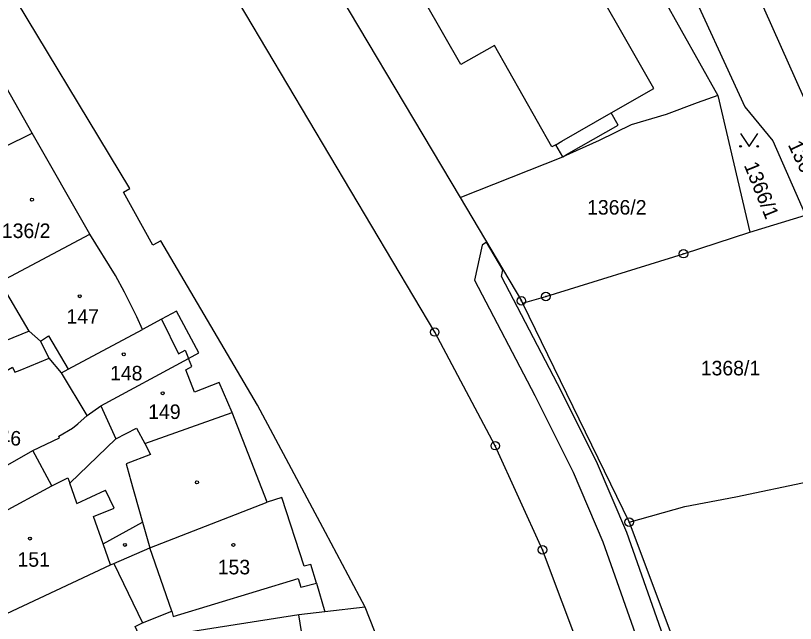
# Model space of a CAD drawing. Extents: x -644096 to -634268, y -1141430 to -1133463.
# Drawn here: x -639048.5 to -638957.3, y -1138298.4 to -1138227.3 of the extents above; entities that cross this region are included whole.
import ezdxf

# ---------------------------------------------------------------- set-up
doc = ezdxf.new("R2010")
doc.units = 0
for name, color, linetype in [('_CIVIL_CONSTRUCTION', 7, 'Continuous'), ('B_Hranice _3D', 7, 'Continuous'), ('M_Svah_Nasyp', 7, 'Continuous'), ('M_Svah_Zarez', 7, 'Continuous'), ('spodek_zarez', 7, 'Continuous'), ('svrsek_osa_sjezdy', 7, 'Continuous'), ('svrsek_osa_terminal_VRT', 7, 'Continuous'), ('svrsek_osa_VRT', 7, 'Continuous'), ('terminal_VRT', 7, 'Continuous')]:
    doc.layers.add(name, color=color, linetype=linetype)

msp = doc.modelspace()

# ---------------------------------------------------------------- linework, layer by layer
at = {"layer": '_CIVIL_CONSTRUCTION'}
for centre, radius in [((-638970.36, -1138255.12), 0.5), ((-638970.36, -1138255.12), 0.0303), ((-638986.45, -1138260.12), 0.5), ((-638989.32, -1138260.63), 0.5), ((-638989.32, -1138260.63), 0.0303), ((-638986.45, -1138260.12), 0.0303), ((-638999.46, -1138264.28), 0.5), ((-638999.46, -1138264.28), 0.0303), ((-638992.37, -1138277.57), 0.5), ((-638992.37, -1138277.57), 0.0303), ((-638976.7, -1138286.51), 0.5), ((-638976.7, -1138286.51), 0.0303), ((-638986.84, -1138289.76), 0.5), ((-638986.84, -1138289.76), 0.0303)]:
    msp.add_circle(centre, radius, dxfattribs=at)
at = {"layer": 'B_Hranice _3D'}
msp.add_lwpolyline([(-638972.24, -1138301.25), (-638976.99, -1138287.73), (-638980.54, -1138279.4), (-638985.08, -1138270.33), (-638991.64, -1138257.79), (-638991.47, -1138257.02), (-638993.4, -1138253.77), (-638993.89, -1138254.13), (-638994.8, -1138258.21), (-638987.76, -1138271.69), (-638983.26, -1138280.66), (-638979.79, -1138288.81), (-638975.08, -1138302.19)], dxfattribs=at)
at = {"layer": 'M_Svah_Nasyp'}
for p, q in [((-638984.58, -1138241.96), (-638978.81, -1138238.65)), ((-638985.3, -1138242.37), (-638984.58, -1138241.96)), ((-639031.44, -1138262.78), (-639029.45, -1138266.84)), ((-639046.91, -1138264.16), (-639049.69, -1138265.32)), ((-639045.58, -1138265.33), (-639044.67, -1138264.74)), ((-639044.67, -1138264.74), (-639042.36, -1138268.61)), ((-639029.45, -1138266.84), (-639028.66, -1138266.4)), ((-639028.66, -1138266.4), (-639028.25, -1138267.36)), ((-639033.38, -1138277.33), (-639032.7, -1138278.58)), ((-639044.25, -1138282.27), (-639046.47, -1138278.15)), ((-639032.7, -1138278.58), (-639035.58, -1138279.71)), ((-639035.58, -1138279.71), (-639035.14, -1138281.26)), ((-639035.14, -1138281.26), (-639035.1, -1138281.4)), ((-639035.1, -1138281.4), (-639033.65, -1138286.51)), ((-639041.39, -1138284.17), (-639042.16, -1138281.96)), ((-639041.34, -1138284.31), (-639037.99, -1138282.76)), ((-639036.96, -1138284.86), (-639037.99, -1138282.76)), ((-639041.34, -1138284.31), (-639041.39, -1138284.17)), ((-639039.4, -1138285.84), (-639036.96, -1138284.86)), ((-639038.25, -1138289.06), (-639039.4, -1138285.84)), ((-639038.25, -1138289.06), (-639033.65, -1138286.51)), ((-639033.65, -1138286.51), (-639032.8, -1138289.51)), ((-639037.39, -1138291.49), (-639038.25, -1138289.06)), ((-639037.02, -1138291.33), (-639033.65, -1138298.29)), ((-639013.77, -1138307.13), (-639015.35, -1138297.36))]:
    msp.add_line(p, q, dxfattribs=at)
at = {"layer": 'M_Svah_Zarez'}
for centre in [(-639046.587, -1138248.799), (-639040.987, -1138260.089), (-639035.837, -1138266.879), (-639031.287, -1138271.429), (-639027.277, -1138281.859), (-639046.827, -1138288.429), (-639035.707, -1138289.169), (-639023.017, -1138289.169)]:
    msp.add_circle(centre, 0.175, dxfattribs=at)
at = {"layer": 'spodek_zarez'}
msp.add_circle((-638683.068, -1137056.847), 1378.084, dxfattribs=at)
at = {"layer": 'svrsek_osa_sjezdy'}
msp.add_lwpolyline([(-638963.67, -1138241.069), (-638962.67, -1138242.57), (-638961.67, -1138241.069)], dxfattribs=at)
for centre in [(-638963.67, -1138242.569), (-638961.67, -1138242.569)]:
    msp.add_circle(centre, 0.1, dxfattribs=at)
at = {"layer": 'svrsek_osa_terminal_VRT'}
msp.add_arc((-642050.261, -1145189.597), 8802.25, 41.4131519, 75.3170489, dxfattribs=at)
at = {"layer": 'terminal_VRT'}
for p, q in [((-638976.55, -1138218.44), (-638966.33, -1138236.6)), ((-639046.55, -1138241.02), (-639054.35, -1138227.34)), ((-638966.33, -1138236.6), (-638962.59, -1138252.58)), ((-639039.8, -1138252.85), (-639046.55, -1138241.02)), ((-638996.5, -1138248.54), (-638984.48, -1138243.8)), ((-638962.59, -1138252.58), (-638956.07, -1138250.6)), ((-639050.31, -1138258.4), (-639039.8, -1138252.85)), ((-638970.36, -1138255.12), (-638962.59, -1138252.58)), ((-638989.18, -1138260.91), (-638976.7, -1138286.51)), ((-639043.14, -1138269.03), (-639044.59, -1138267.32)), ((-639038.52, -1138272.89), (-639028.25, -1138267.36)), ((-639040.11, -1138274.04), (-639043.14, -1138269.03)), ((-639040.11, -1138274.04), (-639038.52, -1138272.89)), ((-639038.52, -1138272.89), (-639036.77, -1138276.76)), ((-639019.06, -1138284.18), (-639023.15, -1138273.68)), ((-639032.8, -1138289.51), (-639019.06, -1138284.18)), ((-639030.2, -1138296.92), (-639032.8, -1138289.51)), ((-639013.31, -1138293.65), (-639012.33, -1138297.01)), ((-639007.61, -1138296.47), (-639012.33, -1138297.01))]:
    msp.add_line(p, q, dxfattribs=at)
for points in [[(-638977.16, -1138380.58), (-638974.99, -1138375.93), (-638973.71, -1138350.27), (-638975.16, -1138329.87), (-638977.07, -1138318.95), (-638979.84, -1138308.41), (-638986.84, -1138289.76), (-638992.37, -1138277.57), (-638999.46, -1138264.28), (-639026.47, -1138218.81), (-639028.3, -1138215.4), (-639040.18, -1138195.5), (-639047.43, -1138182.74), (-639055.7, -1138166.39), (-639064.43, -1138146.38), (-639074.75, -1138118.99), (-639090.65, -1138071.64), (-639089.12, -1138071.09)], [(-639007.61, -1138296.47), (-639012.23, -1138287.74), (-639020.2, -1138272.83), (-639031.49, -1138253.6), (-639032.44, -1138254.12), (-639035.88, -1138247.91), (-639035.13, -1138247.5), (-639050.8, -1138221.56), (-639056.36, -1138212.16), (-639063.38, -1138199.47), (-639068.68, -1138189.62), (-639074.02, -1138179.08), (-639074.76, -1138179.56), (-639077.41, -1138173.9), (-639076.53, -1138173.32), (-639086.38, -1138148.09)], [(-638984.48, -1138243.8), (-638983.76, -1138243.38), (-638978, -1138240.07), (-638978.81, -1138238.65), (-638973.83, -1138235.79), (-638992.62, -1138202.91)], [(-638941.07, -1138260.32), (-638945.04, -1138262.01), (-638967.34, -1138212.04), (-638969.04, -1138212.81), (-638972.74, -1138204.94)], [(-638984.48, -1138243.8), (-638985.3, -1138242.37), (-638985.74, -1138242.62), (-638992.48, -1138230.77), (-638996.39, -1138233), (-639000.52, -1138225.77), (-638996.6, -1138223.54), (-639000.61, -1138216.48), (-638997.89, -1138214.94), (-638998.16, -1138214.46), (-638998.93, -1138214.9), (-638999.63, -1138213.66), (-639000.9, -1138214.38), (-639003.74, -1138209.37)], [(-639015.65, -1138216.29), (-639014.92, -1138217.56), (-638996.5, -1138248.54)], [(-638973.32, -1138216.75), (-638970.31, -1138222.39), (-638963.16, -1138237.93), (-638959.91, -1138241.92), (-638956.07, -1138250.6)], [(-638966.33, -1138236.6), (-638968.74, -1138237.49), (-638972.38, -1138238.83), (-638976.46, -1138240.03), (-638980.23, -1138241.88), (-638984.48, -1138243.8)], [(-639057.36, -1138255.82), (-639053.5, -1138253.92), (-639054.44, -1138252.02), (-639051.41, -1138250.53), (-639052.8, -1138247.7), (-639051.73, -1138247.17), (-639053.15, -1138244.27), (-639046.55, -1138241.02)], [(-638996.5, -1138248.54), (-638989.32, -1138260.63), (-638989.18, -1138260.91)], [(-639033.67, -1138264), (-639034.32, -1138262.5), (-639035.75, -1138259.62), (-639036.81, -1138257.67), (-639039.8, -1138252.85)], [(-638989.18, -1138260.91), (-638986.45, -1138260.12), (-638970.36, -1138255.12)], [(-639044.59, -1138267.32), (-639045.58, -1138265.33), (-639046.91, -1138264.16), (-639050.31, -1138258.4)], [(-639028.25, -1138267.36), (-639027.07, -1138266.72), (-639029.69, -1138261.82), (-639031.44, -1138262.78), (-639033.67, -1138264)], [(-639043.14, -1138269.03), (-639042.36, -1138268.61), (-639033.67, -1138264)], [(-639058.56, -1138274.02), (-639048.88, -1138268.37), (-639048.58, -1138268.98), (-639047.98, -1138268.73), (-639044.59, -1138267.32)], [(-639023.15, -1138273.68), (-639024.68, -1138270.18), (-639027.57, -1138271.3), (-639028.58, -1138268.68), (-639027.86, -1138268.29), (-639028.25, -1138267.36)], [(-639058.11, -1138284.74), (-639046.47, -1138278.15), (-639043.36, -1138276.65), (-639043.45, -1138276.47), (-639041.85, -1138275.53), (-639041.2, -1138275.01), (-639040.11, -1138274.04)], [(-639036.77, -1138276.76), (-639034.36, -1138275.53), (-639033.38, -1138277.33), (-639023.15, -1138273.68)], [(-639056.4, -1138288.82), (-639044.25, -1138282.27), (-639042.38, -1138281.34), (-639042.16, -1138281.96), (-639036.77, -1138276.76)], [(-638976.7, -1138286.51), (-638970.21, -1138284.68), (-638964.23, -1138283.55), (-638955.7, -1138281.76), (-638952.58, -1138281.1)], [(-639013.31, -1138293.65), (-639013.95, -1138291.46), (-639014.73, -1138291.64), (-639017.34, -1138283.61), (-639019.06, -1138284.18)], [(-638976.7, -1138286.51), (-638969.74, -1138305.1), (-638964.01, -1138336.05)], [(-639052.14, -1138298.41), (-639037.39, -1138291.49), (-639037.02, -1138291.33), (-639032.8, -1138289.51)], [(-639030.2, -1138296.92), (-639030.08, -1138297.53), (-639015.45, -1138293.09), (-639015.13, -1138294.11), (-639013.31, -1138293.65)], [(-639046.77, -1138312.19), (-639040.45, -1138309.24), (-639041.53, -1138306.57), (-639032.87, -1138302.3), (-639034.52, -1138298.7), (-639033.65, -1138298.29), (-639030.2, -1138296.92)], [(-639012.33, -1138297.01), (-639015.35, -1138297.36), (-639030.99, -1138299.82), (-639029.95, -1138306.2), (-639032.97, -1138306.83), (-639032.05, -1138311.63), (-639024.93, -1138310.53), (-639024.71, -1138311.82)], [(-639001.5, -1138313.57), (-639002.72, -1138308.79), (-639007.61, -1138296.47)]]:
    msp.add_lwpolyline(points, dxfattribs=at)

# ---------------------------------------------------------------- texts
at = {"layer": 'svrsek_osa_VRT'}
for s, rotation, p in [('1363/2', 295, (-638958.165, -1138242.369)), ('1366/1', 292, (-638963.304, -1138244.769)), ('146', 357, (-639051.682, -1138277.384))]:
    msp.add_text(s, height=1.7, rotation=rotation, dxfattribs=at).set_placement(p)
for s, p in [('1366/2', (-638981.63, -1138250.545)), ('136/2', (-639050.11, -1138253.285)), ('147', (-639042.54, -1138263.305)), ('1368/1', (-638968.33, -1138269.345)), ('148', (-639037.45, -1138269.935)), ('149', (-639032.98, -1138274.445)), ('151', (-639048.28, -1138291.725)), ('153', (-639024.85, -1138292.615))]:
    msp.add_text(s, height=1.7, dxfattribs=at).set_placement(p)

doc.saveas('drawing.dxf')
